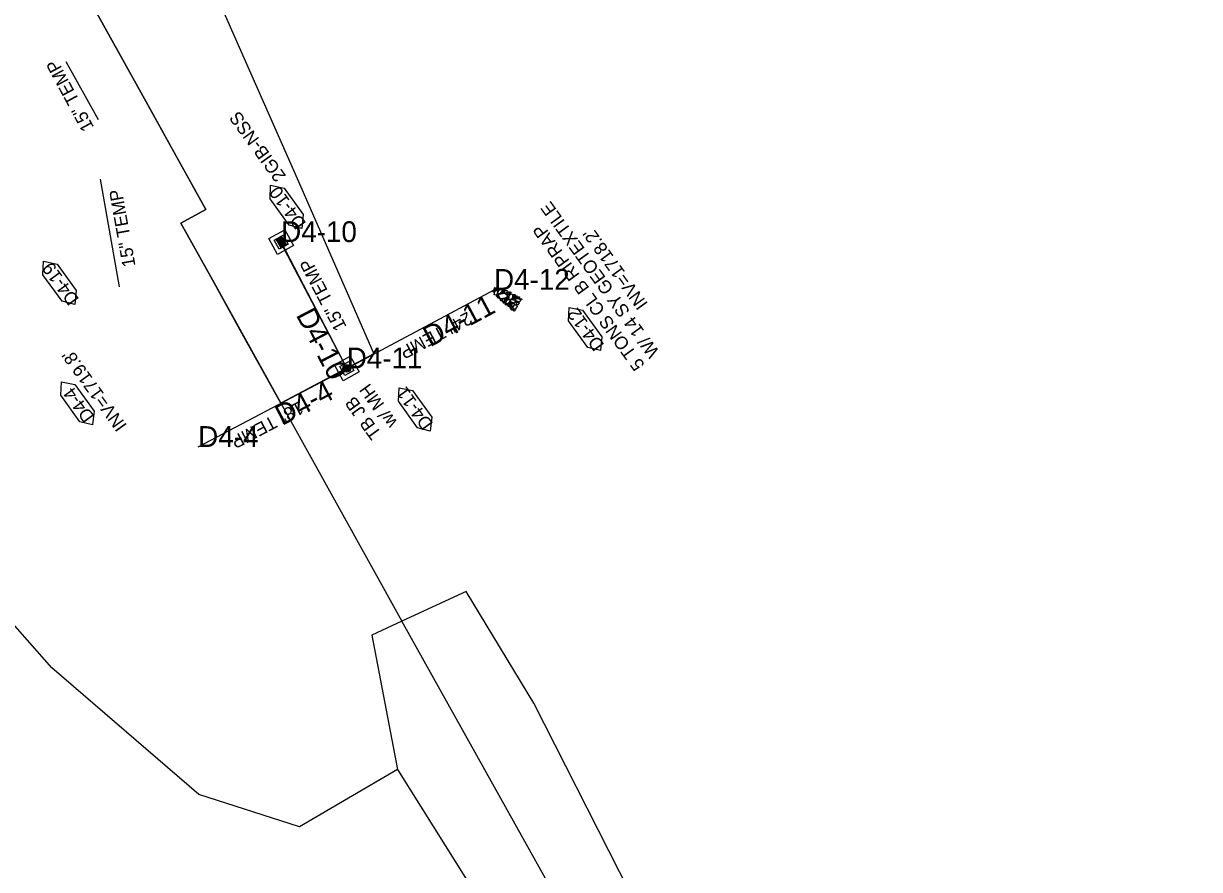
# Model space of a CAD drawing. Extents: x 465700 to 483515, y 488970 to 507540.
# Drawn here: x 475845.7 to 476298.7, y 501487.4 to 501813.2 of the extents above; entities that cross this region are included whole.
import ezdxf

# ---------------------------------------------------------------- set-up
doc = ezdxf.new("R2010")
doc.units = 0
for name, color, linetype in [('Exist Plan Preparation Watershed Blue', 7, 'Continuous'), ('Prop Drainage Structure Box Number Symbol CELL', 7, 'Continuous'), ('Prop Drainage Structure Drop Inlet Grate 2 Narrow Slots and Sag Grates 840 24 CELL', 7, 'Continuous'), ('Prop Drainage Structure Junction Box with Manhole Label', 7, 'Continuous'), ('Prop Drainage Structure Junction Box with Manhole TB CELL', 7, 'Continuous'), ('Prop Drainage Structure Pipe RCP 15in Class III', 7, 'Continuous'), ('Prop Drainage Structure Pipe RCP 15in Class III Label', 7, 'Continuous'), ('Prop Drainage Structure Pipe RCP 18in Class III', 7, 'Continuous'), ('Prop Drainage Structure Pipe RCP 18in Class III Label', 7, 'Continuous'), ('Prop Drainage Structure Pipe RCP 24in Class III', 7, 'Continuous'), ('Prop Drainage Structure Pipe RCP 24in Class III Label', 7, 'Continuous'), ('Prop Drainage Structure Pipe Stub Out CELL', 7, 'Continuous'), ('Prop Drainage Structure Plot Symbol 20 Scale', 7, 'Continuous'), ('Prop Drainage Structure Plot Symbol 20 Scale CELL', 7, 'Continuous'), ('Prop Drainage Structure Plot Symbol 50 Scale', 7, 'Continuous'), ('Prop Drainage Structure Plot Symbol 50 Scale CELL', 7, 'Continuous'), ('Prop Drainage Structure Tops and Inverts LABEL', 7, 'Continuous'), ('Prop Erosion Rip Rap Pad at Outlet CELL', 7, 'Continuous'), ('Prop Erosion Rip Rap Pad at Outlet Label', 7, 'Continuous'), ('Scratch_Level_8', 7, 'Continuous')]:
    doc.layers.add(name, color=color, linetype=linetype)

msp = doc.modelspace()

# ---------------------------------------------------------------- linework, layer by layer
at = {"layer": 'Exist Plan Preparation Watershed Blue'}
for points in [[(476298.67, 501122.89), (476241.47, 501204.91), (476187.17, 501288.88), (476158.71, 501336.62), (476135.95, 501323.05), (476067.03, 501447.55), (475991.45, 501583.03), (475979.89, 501577.6), (475989.75, 501525.93), (475952.06, 501503.83), (475913.25, 501516.29), (475856.62, 501565), (475796.08, 501633.7), (475711.48, 501773.13), (475711.48, 501773.13), (475711.48, 501773.13), (475711.48, 501773.13), (475554.69, 502024.6)], [(475856.98, 501847.72), (475891.66, 501785.31), (475903.81, 501763.45), (475915.95, 501741.6), (475906.34, 501736.26), (475918.48, 501714.4), (475942.77, 501670.7), (475991.45, 501583.03), (475979.89, 501577.6), (475989.75, 501525.93), (475952.06, 501503.83), (475913.25, 501516.29), (475856.62, 501565), (475796.08, 501633.7), (475736.7, 501732.8), (475711.48, 501773.13), (475566.02, 502004.18)], [(476298.67, 501122.89), (476241.47, 501204.91), (476187.17, 501288.88), (476135.85, 501374.69), (476087.55, 501462.25), (476042.34, 501551.45), (476016.26, 501594.46), (475991.45, 501583.03), (475979.89, 501577.6), (475989.75, 501525.93), (475952.06, 501503.83), (475913.25, 501516.29), (475856.62, 501565), (475796.08, 501633.7), (475711.48, 501773.13), (475566.02, 502004.18)], [(475919.52, 501825.13), (475951.65, 501752.35), (475980.72, 501685.98), (475944.8, 501666.93), (475930.63, 501692.55), (475918.48, 501714.4), (475906.34, 501736.26), (475915.95, 501741.6), (475905.56, 501760.31), (475891.66, 501785.31), (475856.98, 501847.72)], [(476271.01, 501080.04), (476171.6, 501259.06), (476135.95, 501323.05), (476067.03, 501447.55), (475991.45, 501583.03), (475979.89, 501577.6), (475989.75, 501525.93), (476017, 501482.55), (476054.13, 501444.57), (476106.79, 501358), (476130.32, 501313.13), (476151.3, 501266.56), (476173.03, 501220.2), (476192.06, 501171.72), (476197.86, 501113.54)]]:
    msp.add_lwpolyline(points, dxfattribs=at)
at = {"layer": 'Prop Drainage Structure Box Number Symbol CELL'}
for points in [[(475948.08, 501735.48), (475940.69, 501745.69), (475940.9, 501750.91), (475946.12, 501749.81), (475953.51, 501739.6), (475952.95, 501734.26), (475948.08, 501735.48)], [(475860.62, 501706.21), (475853.23, 501716.42), (475853.44, 501721.64), (475858.65, 501720.54), (475866.05, 501710.33), (475865.49, 501705), (475860.62, 501706.21)], [(476063.06, 501688.42), (476055.66, 501698.63), (476055.88, 501703.85), (476061.09, 501702.75), (476068.48, 501692.55), (476067.93, 501687.21), (476063.06, 501688.42)], [(475867.5, 501659.78), (475860.11, 501669.99), (475860.32, 501675.21), (475865.54, 501674.11), (475872.93, 501663.91), (475872.37, 501658.57), (475867.5, 501659.78)], [(475997.55, 501657.46), (475990.16, 501667.67), (475990.37, 501672.89), (475995.59, 501671.79), (476002.98, 501661.58), (476002.43, 501656.24), (475997.55, 501657.46)]]:
    msp.add_lwpolyline(points, dxfattribs=at)
at = {"layer": 'Prop Drainage Structure Drop Inlet Grate 2 Narrow Slots and Sag Grates 840 24 CELL'}
for p, q in [((475943.97, 501728.42), (475943.97, 501728.42)), ((475944.01, 501730.73), (475944.01, 501730.73)), ((475944.99, 501728.99), (475944.99, 501728.99)), ((475946.01, 501729.55), (475946.01, 501729.55)), ((475945.96, 501727.24), (475945.96, 501727.24))]:
    msp.add_line(p, q, dxfattribs=at)
for points in [[(475945.03, 501731.3), (475946.98, 501727.8), (475944.94, 501726.67), (475942.99, 501730.17), (475945.03, 501731.3)], [(475945.01, 501731.22), (475946.89, 501727.83), (475944.96, 501726.76), (475943.08, 501730.14), (475945.01, 501731.22)], [(475945.01, 501731.2), (475945.94, 501729.53), (475944.03, 501728.46), (475943.09, 501730.14), (475945.01, 501731.2)], [(475944.93, 501730.97), (475945.01, 501730.81), (475943.42, 501729.93), (475943.33, 501730.08), (475944.93, 501730.97)], [(475945.07, 501730.71), (475945.16, 501730.55), (475943.56, 501729.67), (475943.48, 501729.82), (475945.07, 501730.71)], [(475945.22, 501730.45), (475945.3, 501730.29), (475943.71, 501729.41), (475943.62, 501729.56), (475945.22, 501730.45)], [(475945.36, 501730.19), (475945.45, 501730.03), (475943.85, 501729.15), (475943.77, 501729.3), (475945.36, 501730.19)], [(475945.5, 501729.93), (475945.59, 501729.77), (475944, 501728.89), (475943.91, 501729.04), (475945.5, 501729.93)], [(475945.95, 501729.51), (475946.88, 501727.83), (475944.97, 501726.77), (475944.04, 501728.45), (475945.95, 501729.51)], [(475945.65, 501729.67), (475945.73, 501729.51), (475944.14, 501728.63), (475944.06, 501728.78), (475945.65, 501729.67)], [(475945.83, 501729.34), (475945.92, 501729.19), (475944.32, 501728.3), (475944.24, 501728.46), (475945.83, 501729.34)], [(475945.98, 501729.08), (475946.06, 501728.93), (475944.47, 501728.04), (475944.38, 501728.2), (475945.98, 501729.08)], [(475946.12, 501728.82), (475946.21, 501728.67), (475944.61, 501727.78), (475944.53, 501727.94), (475946.12, 501728.82)], [(475946.26, 501728.56), (475946.35, 501728.41), (475944.76, 501727.52), (475944.67, 501727.68), (475946.26, 501728.56)], [(475946.41, 501728.3), (475946.49, 501728.15), (475944.9, 501727.26), (475944.81, 501727.42), (475946.41, 501728.3)], [(475946.55, 501728.04), (475946.64, 501727.89), (475945.04, 501727), (475944.96, 501727.16), (475946.55, 501728.04)]]:
    msp.add_lwpolyline(points, dxfattribs=at)
at = {"layer": 'Prop Drainage Structure Junction Box with Manhole TB CELL'}
for p, q in [((475969.04, 501679.68), (475969.04, 501679.68)), ((475969.58, 501681.56), (475969.58, 501681.56)), ((475970.25, 501680.35), (475970.25, 501680.35)), ((475970.92, 501679.14), (475970.92, 501679.14)), ((475971.46, 501681.02), (475971.46, 501681.02))]:
    msp.add_line(p, q, dxfattribs=at)
for points in [[(475968.87, 501680.35), (475969.26, 501680.35), (475969.26, 501680.39), (475968.87, 501680.39)], [(475968.87, 501680.35), (475969.26, 501680.35), (475969.26, 501680.39), (475968.87, 501680.39)], [(475969.56, 501679.15), (475969.76, 501679.49), (475969.73, 501679.51), (475969.52, 501679.17)], [(475969.56, 501679.15), (475969.76, 501679.49), (475969.73, 501679.51), (475969.52, 501679.17)], [(475969.6, 501681.57), (475969.79, 501681.23), (475969.75, 501681.21), (475969.56, 501681.55)], [(475969.56, 501681.55), (475969.75, 501681.21), (475969.79, 501681.23), (475969.6, 501681.57)], [(475970.94, 501679.15), (475970.75, 501679.5), (475970.71, 501679.48), (475970.91, 501679.13)], [(475970.94, 501679.15), (475970.75, 501679.5), (475970.71, 501679.48), (475970.91, 501679.13)], [(475970.95, 501681.55), (475970.74, 501681.21), (475970.78, 501681.19), (475970.98, 501681.53)], [(475970.95, 501681.55), (475970.74, 501681.21), (475970.78, 501681.19), (475970.98, 501681.53)], [(475971.64, 501680.35), (475971.24, 501680.36), (475971.24, 501680.31), (475971.64, 501680.31)], [(475971.64, 501680.35), (475971.24, 501680.36), (475971.24, 501680.31), (475971.64, 501680.31)]]:
    msp.add_lwpolyline(points, dxfattribs=at)
for radius in [1.39, 0.99, 0.953, 0.87, 0.625, 0.583, 0.333, 0.292, 0.0834, 0.0416]:
    msp.add_circle((475970.25, 501680.35), radius, dxfattribs=at)
msp.add_arc((475970.25, 501680.35), 0.0834, 29.062, 29.062, dxfattribs=at)
at = {"layer": 'Prop Drainage Structure Pipe RCP 15in Class III'}
for p, q in [((475874.67, 501776.06), (475862.23, 501798.44)), ((475882.73, 501711.7), (475875.36, 501753.17)), ((475944.76, 501729.01), (475970.25, 501680.35))]:
    msp.add_line(p, q, dxfattribs=at)
at = {"layer": 'Prop Drainage Structure Pipe RCP 18in Class III'}
msp.add_line((475913.03, 501650.11), (475970.25, 501680.35), dxfattribs=at)
at = {"layer": 'Prop Drainage Structure Pipe RCP 24in Class III'}
msp.add_line((475970.25, 501680.35), (476026.98, 501710.62), dxfattribs=at)
at = {"layer": 'Prop Drainage Structure Pipe Stub Out CELL'}
msp.add_line((475913.03, 501650.11), (475913.03, 501650.11), dxfattribs=at)
msp.add_line((475913.03, 501650.11), (475913.03, 501650.11), dxfattribs=at)
msp.add_lwpolyline([(475913.02, 501650.12), (475913.04, 501650.11), (475913.04, 501650.09), (475913.02, 501650.1), (475913.02, 501650.12)], dxfattribs=at)
at = {"layer": 'Prop Drainage Structure Plot Symbol 20 Scale'}
msp.add_lwpolyline([(475971.03, 501683.07), (475972.97, 501679.57), (475969.47, 501677.63), (475967.53, 501681.13)], close=True, dxfattribs=at)
msp.add_circle((475970.25, 501680.35), 1.5, dxfattribs=at)
at = {"layer": 'Prop Drainage Structure Plot Symbol 20 Scale CELL'}
msp.add_lwpolyline([(475945.76, 501731.71), (475947.71, 501728.21), (475944.21, 501726.27), (475942.27, 501729.76)], close=True, dxfattribs=at)
at = {"layer": 'Prop Drainage Structure Plot Symbol 50 Scale'}
msp.add_lwpolyline([(475971.61, 501685.11), (475975.01, 501678.99), (475968.89, 501675.59), (475965.49, 501681.71)], close=True, dxfattribs=at)
msp.add_circle((475970.25, 501680.35), 1.5, dxfattribs=at)
at = {"layer": 'Prop Drainage Structure Plot Symbol 50 Scale CELL'}
msp.add_lwpolyline([(475946.35, 501733.74), (475949.75, 501727.63), (475943.63, 501724.23), (475940.23, 501730.34)], close=True, dxfattribs=at)
at = {"layer": 'Prop Erosion Rip Rap Pad at Outlet CELL'}
msp.add_line((476026.98, 501710.62), (476026.98, 501710.62), dxfattribs=at)
msp.add_line((476026.98, 501710.62), (476026.98, 501710.62), dxfattribs=at)
for points in [[(476027.24, 501710.47), (476027.19, 501710.25), (476027.14, 501709.71), (476026.79, 501709.68), (476026.63, 501709.78), (476026.7, 501710.44), (476026.98, 501710.62), (476027.24, 501710.47)], [(476027.63, 501711.41), (476027.59, 501711.18), (476027.52, 501710.6), (476027.19, 501710.63), (476027.02, 501710.71), (476027.09, 501711.33), (476027.36, 501711.56), (476027.63, 501711.41)], [(476027.05, 501708.68), (476027.1, 501709.12), (476027.32, 501710.12), (476028, 501710.34), (476028.45, 501710.03), (476028.1, 501708.85), (476027.56, 501708.51), (476027.16, 501708.62)], [(476028.85, 501710.32), (476028.5, 501710.31), (476027.87, 501710.41), (476027.68, 501710.92), (476027.87, 501711.27), (476028.75, 501710.99), (476028.92, 501710.67), (476028.85, 501710.32)], [(476028.45, 501709.3), (476028.59, 501709.79), (476029.09, 501710.67), (476029.85, 501710.63), (476030.11, 501710.26), (476029.43, 501709.22), (476028.87, 501709.08), (476028.45, 501709.3)], [(476031.95, 501707.74), (476031.18, 501707.37), (476029.45, 501707.19), (476028.76, 501708.18), (476028.96, 501708.99), (476031.1, 501709.28), (476031.88, 501708.69), (476032.12, 501707.77)], [(476030.43, 501709.19), (476030.17, 501709.09), (476029.69, 501709.24), (476029.59, 501709.54), (476029.72, 501709.68), (476030.31, 501709.57), (476030.43, 501709.41), (476030.43, 501709.19)], [(476030.92, 501709.52), (476030.62, 501709.45), (476030.17, 501709.63), (476030.06, 501709.9), (476030.17, 501710.09), (476030.82, 501709.94), (476030.92, 501709.74), (476030.92, 501709.52)], [(476031.1, 501710.09), (476030.83, 501709.97), (476030.35, 501710.13), (476030.26, 501710.43), (476030.39, 501710.57), (476030.97, 501710.46), (476031.1, 501710.31), (476031.1, 501710.09)], [(476030.96, 501709.53), (476031.06, 501709.94), (476031.36, 501710.46), (476031.92, 501710.4), (476032.11, 501710.11), (476031.6, 501709.41), (476031.21, 501709.38), (476030.96, 501709.53)], [(476032.88, 501709.4), (476032.6, 501709.31), (476032.13, 501709.46), (476032.04, 501709.75), (476032.16, 501709.89), (476032.74, 501709.79), (476032.87, 501709.63), (476032.88, 501709.4)], [(476033.38, 501709.7), (476033.44, 501709.44), (476033.34, 501709.03), (476033.02, 501708.86), (476032.74, 501709.02), (476032.97, 501709.58), (476033.21, 501709.79), (476033.38, 501709.7)], [(476028.8, 501707.87), (476028.53, 501707.77), (476028.05, 501707.91), (476027.97, 501708.22), (476028.07, 501708.38), (476028.69, 501708.27), (476028.83, 501708.07), (476028.8, 501707.87)], [(476028.01, 501708.52), (476028.11, 501708.72), (476028.33, 501709.11), (476028.65, 501709.06), (476028.81, 501708.97), (476028.52, 501708.45), (476028.18, 501708.3), (476028.01, 501708.52)], [(476029.19, 501707.27), (476028.9, 501707.21), (476028.42, 501707.36), (476028.32, 501707.63), (476028.43, 501707.83), (476029.07, 501707.68), (476029.19, 501707.49), (476029.19, 501707.27)], [(476029.43, 501706.44), (476029.51, 501706.75), (476029.71, 501707.19), (476030.06, 501707.11), (476030.26, 501706.92), (476029.87, 501706.41), (476029.58, 501706.32), (476029.43, 501706.44)], [(476030.23, 501706.11), (476030.19, 501706.47), (476030.35, 501707.16), (476030.78, 501707.29), (476031.04, 501707.14), (476030.9, 501706.27), (476030.54, 501706.04), (476030.23, 501706.11)], [(476031.31, 501705.46), (476031.05, 501705.35), (476030.57, 501705.5), (476030.49, 501705.81), (476030.59, 501705.97), (476031.21, 501705.87), (476031.35, 501705.66), (476031.31, 501705.46)], [(476031.55, 501706.66), (476031.54, 501706.42), (476031.47, 501705.89), (476031.09, 501705.88), (476030.95, 501705.97), (476031.05, 501706.6), (476031.24, 501706.71), (476031.55, 501706.66)], [(476031.95, 501706.84), (476031.7, 501706.73), (476031.22, 501706.91), (476031.12, 501707.18), (476031.24, 501707.37), (476031.85, 501707.25), (476031.99, 501707.04), (476031.95, 501706.84)], [(476032.1, 501704.77), (476031.83, 501704.67), (476031.35, 501704.81), (476031.27, 501705.12), (476031.37, 501705.28), (476031.99, 501705.18), (476032.13, 501704.97), (476032.1, 501704.77)], [(476031.42, 501705.58), (476031.59, 501706.09), (476032.18, 501706.92), (476032.85, 501706.88), (476033.22, 501706.47), (476032.54, 501705.48), (476031.84, 501705.27), (476031.42, 501705.58)], [(476032.74, 501708.59), (476032.48, 501708.52), (476032.03, 501708.69), (476031.92, 501708.97), (476032.04, 501709.16), (476032.64, 501709.01), (476032.74, 501708.81), (476032.74, 501708.59)], [(476031.93, 501707.43), (476031.98, 501707.76), (476032.28, 501708.06), (476032.67, 501708.06), (476032.77, 501707.86), (476032.47, 501707.34), (476032.09, 501707.34), (476031.93, 501707.43)], [(476032.81, 501705.38), (476032.77, 501705.16), (476032.61, 501704.68), (476032.31, 501704.6), (476032.18, 501704.66), (476032.23, 501705.2), (476032.48, 501705.4), (476032.7, 501705.4)], [(476034.08, 501708.81), (476034.08, 501708.27), (476033.93, 501707.1), (476032.99, 501706.9), (476032.57, 501707.14), (476032.91, 501708.58), (476033.51, 501709.05), (476034.14, 501708.93)], [(476033.75, 501705.43), (476033.44, 501705.33), (476032.97, 501705.49), (476032.89, 501705.8), (476033.01, 501705.94), (476033.59, 501705.83), (476033.75, 501705.65), (476033.75, 501705.43)], [(476033.66, 501704.66), (476033.47, 501704.69), (476032.94, 501704.76), (476032.89, 501705.14), (476032.98, 501705.3), (476033.65, 501705.18), (476033.68, 501704.91), (476033.66, 501704.66)], [(476033.5, 501706.87), (476033.94, 501706.83), (476034.98, 501706.58), (476035.15, 501705.93), (476034.89, 501705.47), (476033.73, 501705.83), (476033.27, 501706.27), (476033.48, 501706.76)], [(476034.73, 501705.39), (476034.72, 501705.01), (476034.47, 501704.32), (476034.06, 501704.22), (476033.8, 501704.38), (476034.01, 501705.2), (476034.29, 501705.47), (476034.73, 501705.39)], [(476034.9, 501706.94), (476034.66, 501706.86), (476034.11, 501706.99), (476034.03, 501707.3), (476034.16, 501707.44), (476034.79, 501707.34), (476034.92, 501707.19), (476034.9, 501706.94)], [(476034.15, 501703.48), (476034.34, 501703.96), (476034.8, 501704.83), (476035.59, 501704.78), (476035.89, 501704.34), (476035.23, 501703.34), (476034.61, 501703.22), (476034.15, 501703.48)], [(476035.07, 501708.39), (476034.8, 501708.28), (476034.32, 501708.43), (476034.22, 501708.73), (476034.35, 501708.87), (476034.93, 501708.77), (476035.06, 501708.62), (476035.07, 501708.39)], [(476034.23, 501707.59), (476034.27, 501707.91), (476034.57, 501708.21), (476034.96, 501708.21), (476035.07, 501708.02), (476034.77, 501707.5), (476034.39, 501707.49), (476034.23, 501707.59)], [(476035.91, 501705.75), (476035.63, 501705.65), (476035.14, 501705.79), (476035.06, 501706.1), (476035.16, 501706.26), (476035.8, 501706.15), (476035.94, 501705.95), (476035.91, 501705.75)], [(476035.76, 501708.35), (476035.82, 501708.01), (476035.67, 501707.59), (476035.37, 501707.44), (476035.11, 501707.58), (476035.34, 501708.14), (476035.55, 501708.37), (476035.76, 501708.35)], [(476035.44, 501707.18), (476035.94, 501707.25), (476036.95, 501707.02), (476037.16, 501706.34), (476036.8, 501705.95), (476035.6, 501706.27), (476035.31, 501706.66), (476035.37, 501707.22)], [(476035.47, 501704.98), (476035.59, 501705.33), (476035.91, 501705.88), (476036.47, 501705.79), (476036.68, 501705.58), (476036.12, 501704.82), (476035.74, 501704.77), (476035.47, 501704.98)], [(476035.99, 501707.29), (476036.04, 501707.61), (476036.34, 501707.91), (476036.73, 501707.9), (476036.83, 501707.7), (476036.53, 501707.18), (476036.15, 501707.2), (476035.99, 501707.29)], [(476037.73, 501706.82), (476037.45, 501706.7), (476036.98, 501706.86), (476036.88, 501707.16), (476037.01, 501707.3), (476037.59, 501707.2), (476037.72, 501707.04), (476037.73, 501706.82)], [(476033.28, 501704.06), (476032.95, 501704.03), (476032.45, 501704.15), (476032.41, 501704.44), (476032.5, 501704.59), (476033.14, 501704.49), (476033.28, 501704.28), (476033.28, 501704.06)], [(476033.14, 501703.49), (476033.21, 501703.8), (476033.41, 501704.24), (476033.76, 501704.17), (476033.95, 501703.98), (476033.57, 501703.46), (476033.28, 501703.38), (476033.14, 501703.49)], [(476033.5, 501702.91), (476033.58, 501703.21), (476033.79, 501703.65), (476034.14, 501703.58), (476034.33, 501703.39), (476033.95, 501702.87), (476033.65, 501702.79), (476033.5, 501702.91)], [(476034.44, 501702.53), (476034.52, 501702.84), (476034.73, 501703.28), (476035.08, 501703.2), (476035.27, 501703.01), (476034.89, 501702.5), (476034.59, 501702.41), (476034.44, 501702.53)]]:
    msp.add_lwpolyline(points, dxfattribs=at)
at = {"layer": 'Scratch_Level_8'}
for p, q in [((475944.99, 501728.99), (475970.25, 501680.35)), ((475970.25, 501680.35), (476026.98, 501710.62)), ((475913.03, 501650.11), (475970.25, 501680.35))]:
    msp.add_line(p, q, dxfattribs=at)

# ---------------------------------------------------------------- texts
at = {"layer": 'Prop Drainage Structure Box Number Symbol CELL'}
for s, p in [('D4-10', (475954.81, 501736.23)), ('D4-19', (475867.33, 501707)), ('D4-12', (476069.63, 501689.4)), ('D4-11', (476003.7, 501659.01)), ('D4-4', (475873.28, 501661.84))]:
    msp.add_text(s, height=5, rotation=125.9045, dxfattribs=at).set_placement(p)
at = {"layer": 'Prop Drainage Structure Junction Box with Manhole Label'}
for s, p in [('2GIB-NSS', (475947.03, 501754.49)), ('w/ MH', (475989.96, 501659.62)), ('TB JB ', (475983.85, 501655.27))]:
    msp.add_text(s, height=5, rotation=125.9074, dxfattribs=at).set_placement(p)
at = {"layer": 'Prop Drainage Structure Pipe RCP 15in Class III Label'}
for rotation, p in [(118.4051, (475872.99, 501773.25)), (100.0882, (475888.9, 501719.87)), (117.6464, (475970.32, 501696.39))]:
    msp.add_text('15" TEMP', height=5, rotation=rotation, dxfattribs=at).set_placement(p)
at = {"layer": 'Prop Drainage Structure Pipe RCP 18in Class III Label'}
msp.add_text('18" TEMP ', height=5, rotation=207.8589, dxfattribs=at).set_placement((475951.86, 501667.8))
at = {"layer": 'Prop Drainage Structure Pipe RCP 24in Class III Label'}
msp.add_text('24" TEMP', height=5, rotation=208.0872, dxfattribs=at).set_placement((476016.81, 501702.36))
at = {"layer": 'Prop Drainage Structure Pipe Stub Out CELL'}
msp.add_text('SO', height=0.0104, rotation=299.062, dxfattribs=at).set_placement((475913.02, 501650.11))
at = {"layer": 'Prop Drainage Structure Tops and Inverts LABEL'}
for s, p in [("INV=1718.2'", (476086.46, 501705.24)), ("INV=1719.8'", (475885.79, 501658.38))]:
    msp.add_text(s, height=5, rotation=125.9074, dxfattribs=at).set_placement(p)
at = {"layer": 'Prop Erosion Rip Rap Pad at Outlet Label'}
for s, p in [('W/ 14 SY GEOTEXTILE', (476090.9, 501686.68)), ('5 TONS CL B RIPRAP', (476085.22, 501681.74))]:
    msp.add_text(s, height=5, rotation=125.9074, dxfattribs=at).set_placement(p)
at = {"layer": 'Scratch_Level_8'}
for s, p in [('D4-10', (475944.99, 501728.99)), ('D4-12', (476026.98, 501710.62)), ('D4-11', (475970.25, 501680.35)), ('D4-4', (475913.03, 501650.11))]:
    msp.add_text(s, height=8, dxfattribs=at).set_placement(p)
for s, rotation, p in [('D4-11', 28.0872, (476002.38, 501688.43)), ('D4-10', 297.4515, (475950.52, 501700.98)), ('D4-4', 27.8589, (475945.38, 501658.16))]:
    msp.add_text(s, height=8, rotation=rotation, dxfattribs=at).set_placement(p)

doc.saveas('drawing.dxf')
